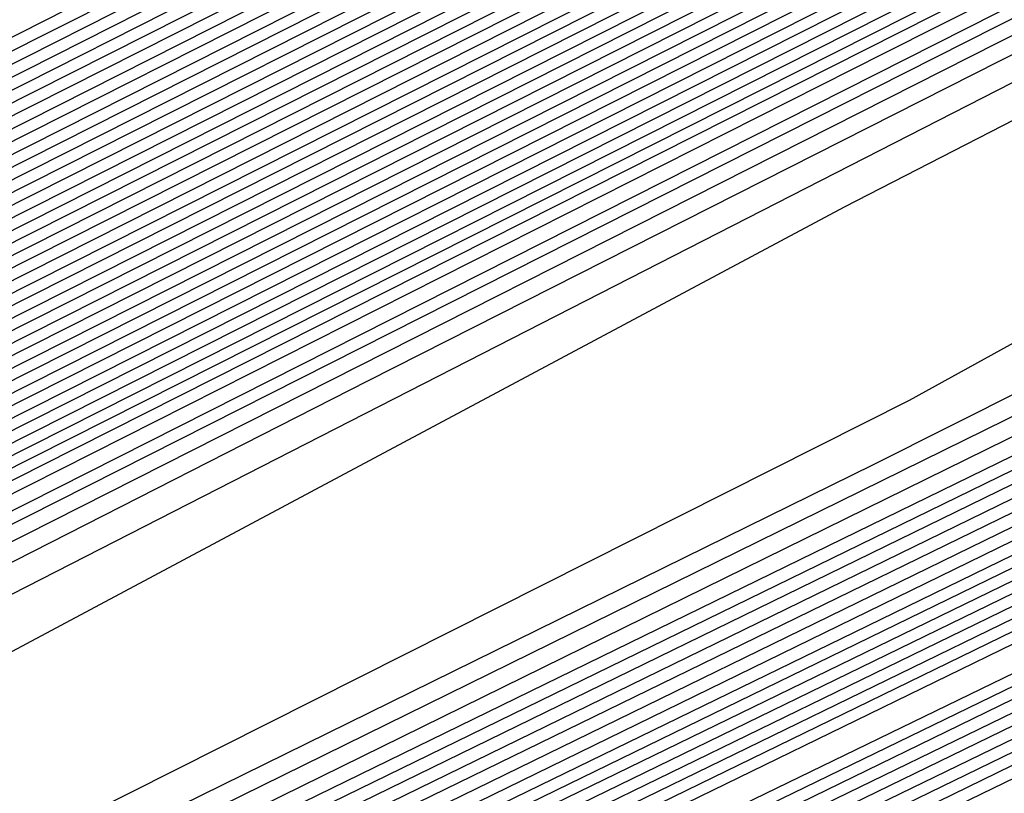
# Model space of a CAD drawing. Extents: x 3249832 to 3255657, y 13789405 to 13793316.
# Tile 494 of 656: x 3254738.053 to 3254739.323, y 13790598.949 to 13790599.946. Entities that reach past the tile are written whole.
import ezdxf

# ---------------------------------------------------------------- set-up
doc = ezdxf.new("R2010")
doc.units = 0
doc.header["$LTSCALE"] = 100
doc.header["$MEASUREMENT"] = 0
for name, color, linetype in [('GRATIO_CON', 10, 'CONTINUOUS'), ('GRATIO_ICON', 7, 'CONTINUOUS'), ('TARGETS_EAST', 7, 'CONTINUOUS')]:
    doc.layers.add(name, color=color, linetype=linetype)

# ---------------------------------------------------------------- blocks, each defined once
blk = doc.blocks.new('Gratio_032316_contours')
at = {"layer": 'GRATIO_CON', "color": 1, "linetype": 'Continuous', "flags": 128}
for points in [[(3254642.139, 13790551.7053), (3254660.6124, 13790560.6687), (3254682.3072, 13790571.2723), (3254700.7352, 13790580.305), (3254711.0317, 13790585.3564), (3254714.825, 13790587.2199), (3254715.3665, 13790587.4896), (3254715.3659, 13790587.4937), (3254715.3657, 13790587.4969), (3254715.3666, 13790587.4975), (3254715.9081, 13790587.7572), (3254719.6861, 13790589.589), (3254729.9352, 13790594.5687), (3254748.2689, 13790603.4881), (3254769.8147, 13790614.0012), (3254788.079, 13790622.9777)], [(3254643.9573, 13790552.6097), (3254661.9705, 13790561.3498), (3254683.1246, 13790571.6892), (3254701.0934, 13790580.4969), (3254711.1333, 13790585.4226), (3254714.8321, 13790587.2398), (3254715.3601, 13790587.5029), (3254715.3596, 13790587.5069), (3254715.3595, 13790587.5098), (3254715.3603, 13790587.5104), (3254715.8805, 13790587.7597), (3254719.5093, 13790589.5191), (3254729.3537, 13790594.3022), (3254746.9632, 13790602.8693), (3254767.6581, 13790612.9672), (3254785.2011, 13790621.5892)], [(3254645.7757, 13790553.5142), (3254663.3285, 13790562.0309), (3254683.9419, 13790572.1067), (3254701.4513, 13790580.6909), (3254711.2342, 13790585.4933), (3254714.8385, 13790587.2659), (3254715.3542, 13790587.5212), (3254715.853, 13790587.7617), (3254719.3325, 13790589.4492), (3254728.7721, 13790594.0356), (3254745.6576, 13790602.2505), (3254765.5015, 13790611.9331), (3254782.3232, 13790620.2006)], [(3254647.5941, 13790554.4186), (3254664.6865, 13790562.712), (3254684.7593, 13790572.5235), (3254701.8095, 13790580.8826), (3254711.336, 13790585.5591), (3254714.8458, 13790587.2852), (3254715.348, 13790587.5339), (3254715.8254, 13790587.7641), (3254719.1557, 13790589.3793), (3254728.1905, 13790593.7691), (3254744.3519, 13790601.6317), (3254763.3449, 13790610.8991), (3254779.4453, 13790618.8121)], [(3254651.2308, 13790556.2274), (3254667.4026, 13790564.0741), (3254686.3942, 13790573.3572), (3254702.526, 13790581.266), (3254711.5395, 13790585.6907), (3254714.8603, 13790587.3239), (3254715.3355, 13790587.5594), (3254715.7702, 13790587.7691), (3254718.8022, 13790589.2396), (3254727.0274, 13790593.236), (3254741.7406, 13790600.3941), (3254759.0318, 13790608.8311), (3254773.6894, 13790616.035)], [(3254653.0492, 13790557.1319), (3254668.7606, 13790564.7552), (3254687.2116, 13790573.774), (3254702.8843, 13790581.4577), (3254711.6412, 13790585.7564), (3254714.8676, 13790587.3433), (3254715.3293, 13790587.5721), (3254715.7426, 13790587.7716), (3254718.6254, 13790589.1697), (3254726.4458, 13790592.9695), (3254740.435, 13790599.7753), (3254756.8752, 13790607.7971), (3254770.8115, 13790614.6465), (3254778.5294, 13790618.5309)], [(3254646.2517, 13790553.9528), (3254654.8675, 13790558.0363), (3254670.1186, 13790565.4362), (3254688.0291, 13790574.1908), (3254703.2426, 13790581.6494), (3254711.743, 13790585.8222), (3254714.8749, 13790587.3627), (3254715.3231, 13790587.5848), (3254715.7151, 13790587.774), (3254718.4486, 13790589.0998), (3254725.8643, 13790592.703), (3254739.1294, 13790599.1565), (3254754.7186, 13790606.7631), (3254767.9336, 13790613.258), (3254775.252, 13790616.9413)], [(3254648.3232, 13790554.9771), (3254656.6859, 13790558.9407), (3254671.4766, 13790566.1173), (3254688.8465, 13790574.6076), (3254703.6008, 13790581.8411), (3254711.8447, 13790585.888), (3254714.8821, 13790587.382), (3254715.3169, 13790587.5976), (3254715.6875, 13790587.7765), (3254718.2718, 13790589.03), (3254725.2827, 13790592.4364), (3254737.8237, 13790598.5377), (3254752.562, 13790605.7291), (3254765.0557, 13790611.8694), (3254771.9746, 13790615.3518)], [(3254652.466, 13790557.0257), (3254660.3226, 13790560.7496), (3254674.1927, 13790567.4794), (3254690.4813, 13790575.4413), (3254704.3173, 13790582.2246), (3254712.0482, 13790586.0196), (3254714.8967, 13790587.4207), (3254715.3044, 13790587.623), (3254715.6323, 13790587.7815), (3254717.9183, 13790588.8903), (3254724.1196, 13790591.9033), (3254735.2124, 13790597.3001), (3254748.2489, 13790603.6611), (3254759.2998, 13790609.0924), (3254765.4198, 13790612.1726), (3254767.5973, 13790613.3706), (3254767.8046, 13790613.628), (3254767.8447, 13790613.807), (3254768.8446, 13790614.4523), (3254771.7623, 13790616.0293)], [(3254651.241, 13790556.5836), (3254654.5375, 13790558.0501), (3254662.141, 13790561.654), (3254675.5507, 13790568.1605), (3254691.2988, 13790575.8581), (3254704.6756, 13790582.4163), (3254712.1499, 13790586.0854), (3254714.904, 13790587.4401), (3254715.2982, 13790587.6357), (3254715.6047, 13790587.7839), (3254717.7415, 13790588.8204), (3254723.538, 13790591.6368), (3254733.9068, 13790596.6813), (3254746.0923, 13790602.627), (3254756.4219, 13790607.7038), (3254762.1424, 13790610.583), (3254764.1778, 13790611.7028), (3254764.3715, 13790611.9434), (3254764.4337, 13790612.1232), (3254765.5415, 13790612.8137), (3254768.7386, 13790614.5249), (3254774.566, 13790617.5186)], [(3254651.548, 13790556.8702), (3254653.3699, 13790557.6315), (3254656.6089, 13790559.0744), (3254663.9594, 13790562.5584), (3254676.9087, 13790568.8416), (3254692.1162, 13790576.2749), (3254705.0338, 13790582.608), (3254712.2517, 13790586.1512), (3254714.9112, 13790587.4594), (3254715.292, 13790587.6484), (3254715.5771, 13790587.7864), (3254717.5647, 13790588.7505), (3254722.9564, 13790591.3703), (3254732.6011, 13790596.0625), (3254743.9357, 13790601.593), (3254753.544, 13790606.3153), (3254758.865, 13790608.9934), (3254760.7582, 13790610.035), (3254760.9385, 13790610.2589), (3254761.0228, 13790610.4394), (3254762.2384, 13790611.1751), (3254765.7149, 13790613.0205), (3254772.0375, 13790616.2604)], [(3254678.2668, 13790569.5227), (3254692.9336, 13790576.6918), (3254705.3921, 13790582.7997), (3254712.3534, 13790586.217), (3254714.9185, 13790587.4788), (3254715.2858, 13790587.6612), (3254715.5496, 13790587.7889), (3254717.3879, 13790588.6807), (3254722.3749, 13790591.1037), (3254731.2955, 13790595.4436), (3254741.7791, 13790600.559), (3254750.666, 13790604.9267), (3254755.5876, 13790607.4038), (3254757.3387, 13790608.3672), (3254757.5054, 13790608.5743), (3254757.6118, 13790608.7556), (3254758.9353, 13790609.5366), (3254762.6912, 13790611.5161), (3254769.509, 13790615.0021), (3254777.6739, 13790619.1394)], [(3254680.9828, 13790570.8848), (3254694.5684, 13790577.5253), (3254706.1082, 13790583.1826), (3254712.556, 13790586.3474), (3254714.9315, 13790587.5159), (3254715.271, 13790587.6858), (3254715.2714, 13790587.6881), (3254715.2722, 13790587.6892), (3254715.2732, 13790587.689), (3254715.4944, 13790587.7945), (3254717.0344, 13790588.541), (3254721.2117, 13790590.5707), (3254728.6842, 13790594.206), (3254737.4659, 13790598.491), (3254744.9102, 13790602.1497), (3254749.0328, 13790604.2246), (3254750.4996, 13790605.0316), (3254750.6393, 13790605.2051), (3254750.7899, 13790605.388), (3254752.329, 13790606.2594), (3254756.6438, 13790608.5072), (3254764.4521, 13790612.4857), (3254773.7947, 13790617.2146)], [(3254682.3408, 13790571.5658), (3254695.3858, 13790577.9421), (3254706.4664, 13790583.3743), (3254712.6576, 13790586.4132), (3254714.9386, 13790587.5352), (3254715.2646, 13790587.6983), (3254715.2651, 13790587.7006), (3254715.2659, 13790587.7017), (3254715.267, 13790587.7016), (3254715.4668, 13790587.797), (3254716.8576, 13790588.4711), (3254720.6302, 13790590.3041), (3254727.3786, 13790593.5872), (3254735.3094, 13790597.457), (3254742.0323, 13790600.7611), (3254745.7554, 13790602.635), (3254747.0801, 13790603.3639), (3254747.2062, 13790603.5205), (3254747.379, 13790603.7042), (3254749.0259, 13790604.6209), (3254753.6201, 13790607.0028), (3254761.9237, 13790611.2275), (3254771.8551, 13790616.2521)], [(3254683.6989, 13790572.2469), (3254696.2032, 13790578.3589), (3254706.8246, 13790583.566), (3254712.7593, 13790586.4789), (3254714.9457, 13790587.5545), (3254715.2583, 13790587.7108), (3254715.2588, 13790587.7131), (3254715.2597, 13790587.7142), (3254715.2608, 13790587.7142), (3254715.4392, 13790587.7994), (3254716.6808, 13790588.4013), (3254720.0486, 13790590.0376), (3254726.0729, 13790592.9684), (3254733.1528, 13790596.423), (3254739.1543, 13790599.3726), (3254742.478, 13790601.0454), (3254743.6606, 13790601.6961), (3254743.7731, 13790601.8359), (3254743.968, 13790602.0204), (3254745.7228, 13790602.9823), (3254750.5964, 13790605.4984), (3254759.3952, 13790609.9692), (3254769.9155, 13790615.2897), (3254779.2011, 13790619.9784)], [(3254685.0569, 13790572.928), (3254697.0206, 13790578.7757), (3254707.1829, 13790583.7577), (3254712.8609, 13790586.5447), (3254714.9528, 13790587.5738), (3254715.2519, 13790587.7234), (3254715.2526, 13790587.7256), (3254715.2535, 13790587.7267), (3254715.2546, 13790587.7269), (3254715.4116, 13790587.8019), (3254716.504, 13790588.3314), (3254719.4671, 13790589.7711), (3254724.7673, 13790592.3496), (3254730.9962, 13790595.389), (3254736.2764, 13790597.9841), (3254739.2006, 13790599.4558), (3254740.241, 13790600.0283), (3254740.3401, 13790600.1513), (3254740.5571, 13790600.3366), (3254742.4197, 13790601.3437), (3254747.5727, 13790603.994), (3254756.8668, 13790608.711), (3254767.9759, 13790614.3273), (3254777.7802, 13790619.2776)], [(3254687.7729, 13790574.2901), (3254698.6554, 13790579.6094), (3254707.8993, 13790584.1411), (3254713.0642, 13790586.6762), (3254714.9671, 13790587.6123), (3254715.2393, 13790587.7484), (3254715.24, 13790587.7505), (3254715.241, 13790587.7518), (3254715.2422, 13790587.7521), (3254715.3565, 13790587.8068), (3254716.1504, 13790588.1917), (3254718.3039, 13790589.238), (3254722.156, 13790591.112), (3254726.683, 13790593.3209), (3254730.5206, 13790595.207), (3254732.6458, 13790596.2766), (3254733.4019, 13790596.6927), (3254733.4739, 13790596.7821), (3254733.7351, 13790596.969), (3254735.8135, 13790598.0666), (3254741.5253, 13790600.9852), (3254751.8099, 13790606.1945), (3254764.0967, 13790612.4024), (3254774.9383, 13790617.8759)], [(3254689.131, 13790574.9712), (3254699.4729, 13790580.0262), (3254708.2575, 13790584.3328), (3254713.1658, 13790586.742), (3254714.9742, 13790587.6316), (3254715.2329, 13790587.761), (3254715.2337, 13790587.763), (3254715.2348, 13790587.7643), (3254715.2359, 13790587.7648), (3254715.3289, 13790587.8092), (3254715.9737, 13790588.1218), (3254717.7224, 13790588.9714), (3254720.8504, 13790590.4932), (3254724.5264, 13790592.2869), (3254727.6426, 13790593.8185), (3254729.3684, 13790594.687), (3254729.9824, 13790595.0249), (3254730.0409, 13790595.0975), (3254730.3242, 13790595.2852), (3254732.5104, 13790596.428), (3254738.5016, 13790599.4807), (3254749.2814, 13790604.9363), (3254762.1571, 13790611.44), (3254773.5174, 13790617.1751)], [(3254690.489, 13790575.6522), (3254700.2903, 13790580.443), (3254708.6157, 13790584.5245), (3254713.2674, 13790586.8077), (3254714.9813, 13790587.6509), (3254715.2266, 13790587.7735), (3254715.2275, 13790587.7755), (3254715.2286, 13790587.7768), (3254715.2297, 13790587.7774), (3254715.3013, 13790587.8117), (3254715.7969, 13790588.0519), (3254717.1408, 13790588.7049), (3254719.5447, 13790589.8744), (3254722.3699, 13790591.2529), (3254724.7647, 13790592.4299), (3254726.091, 13790593.0974), (3254726.5629, 13790593.3571), (3254726.6078, 13790593.4129), (3254726.9132, 13790593.6014), (3254729.2072, 13790594.7894), (3254735.4779, 13790597.9763), (3254746.753, 13790603.6781), (3254760.2175, 13790610.4776), (3254772.0965, 13790616.4743)], [(3254691.847, 13790576.3333), (3254701.1077, 13790580.8598), (3254708.9739, 13790584.7162), (3254713.3691, 13790586.8735), (3254714.9885, 13790587.6701), (3254715.2202, 13790587.7861), (3254715.2212, 13790587.788), (3254715.2224, 13790587.7893), (3254715.2235, 13790587.79), (3254715.2737, 13790587.8141), (3254715.6201, 13790587.9821), (3254716.5592, 13790588.4384), (3254718.2391, 13790589.2556), (3254720.2133, 13790590.2189), (3254721.8868, 13790591.0414), (3254722.8136, 13790591.5079), (3254723.1433, 13790591.6893), (3254723.1747, 13790591.7283), (3254723.5023, 13790591.9176), (3254725.9041, 13790593.1509), (3254732.4543, 13790596.4719), (3254744.2245, 13790602.4199), (3254758.2779, 13790609.5152)], [(3254687.5981, 13790574.316), (3254694.5631, 13790577.6954), (3254702.7425, 13790581.6935), (3254709.6903, 13790585.0996), (3254713.5723, 13790587.005), (3254715.0027, 13790587.7087), (3254715.2076, 13790587.8111), (3254715.2155, 13790587.8162), (3254715.2646, 13790587.8408), (3254715.3952, 13790587.9046), (3254715.6275, 13790588.0179), (3254715.8997, 13790588.1512), (3254716.1297, 13790588.2654), (3254716.6303, 13790588.5199), (3254719.2939, 13790589.8681), (3254726.4082, 13790593.462), (3254739.168, 13790599.9031), (3254754.3988, 13790607.5903), (3254767.8337, 13790614.3719), (3254776.2164, 13790618.6078)], [(3254651.0069, 13790556.9616), (3254655.5123, 13790559.1072), (3254661.3217, 13790561.894), (3254668.1197, 13790565.1602), (3254674.8023, 13790568.3631), (3254680.0684, 13790570.8643), (3254683.1747, 13790572.3015), (3254685.6089, 13790573.4148), (3254689.4165, 13790575.2204), (3254695.9211, 13790578.3765), (3254703.5599, 13790582.1103), (3254710.0485, 13790585.2913), (3254713.674, 13790587.0708), (3254715.0098, 13790587.728), (3254715.2012, 13790587.8237), (3254715.5767, 13790588.0145), (3254718.1988, 13790589.3384), (3254725.3135, 13790592.9288), (3254738.0825, 13790599.3724), (3254753.3307, 13790607.0675), (3254766.7985, 13790613.8657), (3254775.2332, 13790618.1281)], [(3254651.9652, 13790557.4392), (3254656.6382, 13790559.6653), (3254662.6638, 13790562.5558), (3254669.7147, 13790565.9438), (3254676.6453, 13790569.2668), (3254682.1055, 13790571.8639), (3254685.3036, 13790573.3493), (3254687.6804, 13790574.4392), (3254691.2349, 13790576.1249), (3254697.2791, 13790579.0576), (3254704.3773, 13790582.5271), (3254710.4067, 13790585.483), (3254713.7756, 13790587.1366), (3254715.0169, 13790587.7472), (3254715.1948, 13790587.8363), (3254715.5637, 13790588.0238), (3254718.1399, 13790589.3246), (3254725.1298, 13790592.8522), (3254737.6771, 13790599.1838), (3254752.6727, 13790606.7516), (3254765.9448, 13790613.4511), (3254774.3039, 13790617.6754)], [(3254652.9236, 13790557.9168), (3254657.7641, 13790560.2233), (3254664.0059, 13790563.2177), (3254671.3097, 13790566.7274), (3254678.4883, 13790570.1706), (3254684.1427, 13790572.8635), (3254687.4325, 13790574.3972), (3254689.7518, 13790575.4635), (3254693.0532, 13790577.0293), (3254698.6371, 13790579.7386), (3254705.1948, 13790582.9439), (3254710.7649, 13790585.6747), (3254713.8772, 13790587.2023), (3254715.024, 13790587.7665), (3254715.1884, 13790587.8489), (3254715.5508, 13790588.0331), (3254718.0809, 13790589.3107), (3254724.9462, 13790592.7755), (3254737.2717, 13790598.9953), (3254752.0148, 13790606.4357), (3254765.0911, 13790613.0365), (3254773.3746, 13790617.2228)], [(3254651.3, 13790557.2133), (3254654.8403, 13790558.872), (3254660.0158, 13790561.3394), (3254666.6901, 13790564.5414), (3254674.4997, 13790568.2945), (3254682.1743, 13790571.9781), (3254688.2171, 13790574.8626), (3254691.6904, 13790576.4929), (3254693.8947, 13790577.5121), (3254696.69, 13790578.8381), (3254701.3532, 13790581.1008), (3254706.8296, 13790583.7776), (3254711.4814, 13790586.0581), (3254714.0805, 13790587.3339), (3254715.0382, 13790587.8051), (3254715.1756, 13790587.8741), (3254715.5248, 13790588.0517), (3254717.9631, 13790589.2831), (3254724.5788, 13790592.6221), (3254736.4608, 13790598.6182), (3254750.699, 13790605.8039), (3254763.3837, 13790612.2073), (3254771.5159, 13790616.3175)], [(3254652.1439, 13790557.6356), (3254655.7986, 13790559.3495), (3254661.1417, 13790561.8975), (3254668.0321, 13790565.2032), (3254676.0946, 13790569.078), (3254684.0173, 13790572.8819), (3254690.2542, 13790575.8622), (3254693.8193, 13790577.5407), (3254695.9661, 13790578.5364), (3254698.5083, 13790579.7426), (3254702.7112, 13790581.7819), (3254707.647, 13790584.1944), (3254711.8396, 13790586.2498), (3254714.1821, 13790587.3996), (3254715.0454, 13790587.8244), (3254715.1692, 13790587.8867), (3254715.5119, 13790588.061), (3254717.9042, 13790589.2693), (3254724.3952, 13790592.5454), (3254736.0554, 13790598.4297), (3254750.0411, 13790605.488), (3254762.53, 13790611.7927), (3254770.5866, 13790615.8649), (3254774.8217, 13790618.021)], [(3254692.2914, 13790576.8618), (3254695.9482, 13790578.5886), (3254698.0375, 13790579.5607), (3254700.3267, 13790580.647), (3254704.0693, 13790582.4629), (3254708.4644, 13790584.6112), (3254712.1978, 13790586.4415), (3254714.2838, 13790587.4654), (3254715.0525, 13790587.8436), (3254715.1628, 13790587.899), (3254715.1638, 13790587.9005), (3254715.1651, 13790587.902), (3254715.1662, 13790587.9033), (3254715.5018, 13790588.0733), (3254717.8471, 13790589.2573), (3254724.2124, 13790592.4695), (3254735.6502, 13790598.2414), (3254749.3832, 13790605.1722), (3254761.6763, 13790611.3781), (3254769.6572, 13790615.4123), (3254773.9041, 13790617.5743)], [(3254687.7034, 13790574.6894), (3254694.3286, 13790577.8614), (3254698.0771, 13790579.6365), (3254700.109, 13790580.5851), (3254702.1451, 13790581.5514), (3254705.4273, 13790583.144), (3254709.2818, 13790585.0281), (3254712.556, 13790586.6332), (3254714.3854, 13790587.5311), (3254715.0596, 13790587.8629), (3254715.1564, 13790587.9115), (3254715.1574, 13790587.913), (3254715.1587, 13790587.9145), (3254715.1597, 13790587.9158), (3254715.4888, 13790588.0826), (3254717.7882, 13790589.2435), (3254724.0287, 13790592.3929), (3254735.2448, 13790598.0529), (3254748.7253, 13790604.8563), (3254760.8226, 13790610.9635), (3254768.7279, 13790614.9597), (3254772.9866, 13790617.1276)], [(3254691.3894, 13790576.4969), (3254698.4029, 13790579.8606), (3254702.3349, 13790581.7322), (3254704.2518, 13790582.6337), (3254705.7818, 13790583.3603), (3254708.1433, 13790584.5061), (3254710.9167, 13790585.8617), (3254713.2724, 13790587.0166), (3254714.5887, 13790587.6627), (3254715.0738, 13790587.9014), (3254715.1436, 13790587.9366), (3254715.1446, 13790587.938), (3254715.1458, 13790587.9395), (3254715.1469, 13790587.941), (3254715.4628, 13790588.1013), (3254717.6703, 13790589.2159), (3254723.6614, 13790592.2395), (3254734.4339, 13790597.6758), (3254747.4094, 13790604.2245), (3254759.1152, 13790610.1344), (3254766.8692, 13790614.0544), (3254771.1515, 13790616.2343)], [(3254684.0695, 13790572.9958), (3254693.2324, 13790577.4007), (3254700.4401, 13790580.8601), (3254704.4638, 13790582.78), (3254706.3233, 13790583.658), (3254707.6001, 13790584.2647), (3254709.5014, 13790585.1872), (3254711.7343, 13790586.2788), (3254713.6314, 13790587.2092), (3254714.6921, 13790587.7304), (3254715.0837, 13790587.9238), (3254715.1405, 13790587.9531), (3254715.4499, 13790588.1105), (3254717.6114, 13790589.2021), (3254723.4777, 13790592.1629), (3254734.0285, 13790597.4873), (3254746.7515, 13790603.9086), (3254758.2615, 13790609.7198), (3254765.9399, 13790613.6018), (3254770.2339, 13790615.7876), (3254772.3576, 13790616.8983)], [(3254685.6645, 13790573.7793), (3254695.0754, 13790578.3044), (3254702.4773, 13790581.8597), (3254706.5928, 13790583.8279), (3254708.3947, 13790584.6823), (3254709.4185, 13790585.1691), (3254710.8594, 13790585.8683), (3254712.5517, 13790586.6956), (3254713.9896, 13790587.4009), (3254714.7937, 13790587.7962), (3254715.0908, 13790587.9432), (3254715.1341, 13790587.9658), (3254715.4369, 13790588.1198), (3254717.5524, 13790589.1883), (3254723.294, 13790592.0862), (3254733.6231, 13790597.2988), (3254746.0936, 13790603.5927), (3254757.4078, 13790609.3052), (3254765.0105, 13790613.1491), (3254769.3164, 13790615.3409), (3254771.4825, 13790616.4728)], [(3254687.2595, 13790574.5629), (3254696.9184, 13790579.2082), (3254704.5144, 13790582.8593), (3254708.7217, 13790584.8757), (3254710.4661, 13790585.7067), (3254711.2369, 13790586.0736), (3254712.2174, 13790586.5494), (3254713.3691, 13790587.1124), (3254714.3478, 13790587.5926), (3254714.8953, 13790587.862), (3254715.0978, 13790587.9625), (3254715.1276, 13790587.9785), (3254715.4239, 13790588.1292), (3254717.4935, 13790589.1745), (3254723.1104, 13790592.0095), (3254733.2176, 13790597.1102), (3254745.4357, 13790603.2768), (3254756.5541, 13790608.8906), (3254764.0812, 13790612.6965), (3254768.3988, 13790614.8943), (3254770.6075, 13790616.0472), (3254771.7108, 13790616.6657)], [(3254690.4495, 13790576.13), (3254700.6044, 13790581.0157), (3254708.5888, 13790584.8585), (3254712.9795, 13790586.9715), (3254714.609, 13790587.7553), (3254714.8736, 13790587.8824), (3254714.9335, 13790587.9115), (3254715.004, 13790587.9462), (3254715.0642, 13790587.9761), (3254715.0986, 13790587.9937), (3254715.112, 13790588.0013), (3254715.1148, 13790588.0038), (3254715.3979, 13790588.1479), (3254717.3756, 13790589.147), (3254722.743, 13790591.8562), (3254732.4068, 13790596.7332), (3254744.1198, 13790602.645), (3254754.8468, 13790608.0614), (3254762.2225, 13790611.7913), (3254766.5637, 13790614.0009), (3254768.8573, 13790615.1961), (3254770.0169, 13790615.8415), (3254770.6619, 13790616.237), (3254771.3382, 13790616.6417)], [(3254691.3246, 13790576.5671), (3254701.2561, 13790581.3455), (3254709.0349, 13790585.09), (3254713.3077, 13790587.1475), (3254714.8826, 13790587.9066), (3254715.1084, 13790588.0164), (3254715.3849, 13790588.1572), (3254717.3167, 13790589.1332), (3254722.5594, 13790591.7795), (3254732.0013, 13790596.5446), (3254743.4619, 13790602.3291), (3254753.9931, 13790607.6468), (3254761.2932, 13790611.3386), (3254765.6461, 13790613.5543), (3254767.9823, 13790614.7706), (3254769.17, 13790615.4294), (3254769.8305, 13790615.8319), (3254770.5233, 13790616.2441), (3254771.6468, 13790616.8582)], [(3254692.0922, 13790576.9523), (3254701.7295, 13790581.5891), (3254709.2424, 13790585.2057), (3254713.3647, 13790587.1907), (3254714.8842, 13790587.9231), (3254715.102, 13790588.0291), (3254715.3719, 13790588.1666), (3254717.2577, 13790589.1194), (3254722.3757, 13790591.7029), (3254731.5959, 13790596.3561), (3254742.804, 13790602.0133), (3254753.1394, 13790607.2322), (3254760.3638, 13790610.886), (3254764.7286, 13790613.1076), (3254767.1072, 13790614.345), (3254768.3231, 13790615.0173), (3254768.9992, 13790615.4268), (3254769.7083, 13790615.8466), (3254770.8588, 13790616.474), (3254772.2008, 13790617.2017)], [(3254683.086, 13790572.6396), (3254692.8597, 13790577.3375), (3254702.2029, 13790581.8327), (3254709.4499, 13790585.3213), (3254713.4218, 13790587.234), (3254714.8858, 13790587.9396), (3254715.0956, 13790588.0417), (3254715.359, 13790588.1759), (3254717.1988, 13790589.1056), (3254722.192, 13790591.6262), (3254731.1905, 13790596.1676), (3254742.1461, 13790601.6974), (3254752.2857, 13790606.8176), (3254759.4345, 13790610.4334), (3254763.811, 13790612.6609), (3254766.2321, 13790613.9195), (3254767.4761, 13790614.6052), (3254768.1678, 13790615.0216), (3254768.8934, 13790615.4491), (3254770.0708, 13790616.0899), (3254771.4446, 13790616.8335)], [(3254685.0376, 13790573.6106), (3254694.3948, 13790578.1075), (3254703.1496, 13790582.3192), (3254709.8648, 13790585.5517), (3254713.5359, 13790587.3196), (3254714.8889, 13790587.9721), (3254715.0828, 13790588.0668), (3254715.333, 13790588.1946), (3254717.0809, 13790589.0781), (3254721.8247, 13790591.4729), (3254730.3796, 13790595.7905), (3254740.8302, 13790601.0656), (3254750.5783, 13790605.9885), (3254757.5758, 13790609.5281), (3254761.9759, 13790611.7676), (3254764.482, 13790613.0684), (3254765.7823, 13790613.781), (3254766.5051, 13790614.2114), (3254767.2635, 13790614.6541), (3254768.4947, 13790615.3216), (3254769.9322, 13790616.0971), (3254771.1334, 13790616.7816)], [(3254686.0134, 13790574.0961), (3254695.1623, 13790578.4926), (3254703.623, 13790582.5627), (3254710.0723, 13790585.6672), (3254713.5929, 13790587.3627), (3254714.8905, 13790587.9885), (3254715.0765, 13790588.0794), (3254715.32, 13790588.2039), (3254717.022, 13790589.0643), (3254721.641, 13790591.3962), (3254729.9742, 13790595.602), (3254740.1723, 13790600.7497), (3254749.7246, 13790605.5739), (3254756.6465, 13790609.0755), (3254761.0584, 13790611.3209), (3254763.6069, 13790612.6429), (3254764.9354, 13790613.3689), (3254765.6738, 13790613.8062), (3254766.4486, 13790614.2565), (3254767.7067, 13790614.9375), (3254769.176, 13790615.729), (3254770.4045, 13790616.4267), (3254771.0551, 13790616.8757), (3254771.2495, 13790617.1191)], [(3254686.9892, 13790574.5817), (3254695.9299, 13790578.8778), (3254704.0964, 13790582.8062), (3254710.2798, 13790585.7827), (3254713.65, 13790587.4058), (3254714.8921, 13790588.0049), (3254715.0701, 13790588.092), (3254715.307, 13790588.2133), (3254716.963, 13790589.0505), (3254721.4573, 13790591.3195), (3254729.5688, 13790595.4135), (3254739.5144, 13790600.4338), (3254748.8709, 13790605.1593)], [(3254687.965, 13790575.0672), (3254696.6974, 13790579.2629), (3254704.5698, 13790583.0496), (3254710.4873, 13790585.8981), (3254713.707, 13790587.4489), (3254714.8937, 13790588.0213), (3254715.0637, 13790588.1046), (3254715.2941, 13790588.2226), (3254716.9041, 13790589.0367), (3254721.2737, 13790591.2429), (3254729.1633, 13790595.2249), (3254738.8565, 13790600.1179), (3254748.0172, 13790604.7447)], [(3254689.9166, 13790576.0383), (3254698.2325, 13790580.0332), (3254705.5166, 13790583.5369), (3254710.9023, 13790586.1303), (3254714.0382, 13790587.647), (3254716.632, 13790588.9334), (3254720.906, 13790591.0888), (3254728.3524, 13790594.8476), (3254737.5406, 13790599.4861), (3254746.3098, 13790603.9155)], [(3254690.8924, 13790576.5238), (3254699.0001, 13790580.4183), (3254705.9899, 13790583.7804), (3254711.1098, 13790586.2458), (3254714.0887, 13790587.6869), (3254716.581, 13790588.9235), (3254720.7224, 13790591.0121), (3254727.947, 13790594.6591), (3254736.8827, 13790599.1702), (3254745.4561, 13790603.5009)], [(3254691.8683, 13790577.0094), (3254699.7676, 13790580.8035), (3254706.4633, 13790584.0239), (3254711.3173, 13790586.3613), (3254714.1392, 13790587.7268), (3254716.5301, 13790588.9136), (3254720.5388, 13790590.9355), (3254727.5416, 13790594.4706), (3254736.2248, 13790598.8543), (3254744.6024, 13790603.0863), (3254751.0704, 13790606.3597)], [(3254684.5147, 13790573.5023), (3254692.8441, 13790577.4949), (3254700.5352, 13790581.1886), (3254706.9367, 13790584.2674), (3254711.5248, 13790586.4768), (3254714.1897, 13790587.7666), (3254716.4792, 13790588.9036), (3254720.3552, 13790590.8588), (3254727.1361, 13790594.2821), (3254735.5669, 13790598.5384), (3254743.7487, 13790602.6718), (3254750.1411, 13790605.9071)], [(3254686.5494, 13790574.5139), (3254694.7957, 13790578.466), (3254702.0703, 13790581.9589), (3254707.8835, 13790584.7544), (3254711.9397, 13790586.7079), (3254714.2907, 13790587.8464), (3254716.3774, 13790588.8837), (3254719.9879, 13790590.7055), (3254726.3253, 13790593.905), (3254734.251, 13790597.9066), (3254742.0413, 13790601.8426), (3254748.2824, 13790605.0018)], [(3254687.5668, 13790575.0197), (3254695.7715, 13790578.9516), (3254702.8378, 13790582.344), (3254708.3569, 13790584.9979), (3254712.1472, 13790586.8234), (3254714.3412, 13790587.8862), (3254716.3265, 13790588.8738), (3254719.8043, 13790590.6289), (3254725.9199, 13790593.7165), (3254733.5931, 13790597.5908), (3254741.1877, 13790601.428), (3254747.3531, 13790604.5492)], [(3254688.5842, 13790575.5255), (3254696.7473, 13790579.4371), (3254703.6054, 13790582.7292), (3254708.8303, 13790585.2414), (3254712.3547, 13790586.9389), (3254714.3917, 13790587.9261), (3254716.2755, 13790588.8639), (3254719.6207, 13790590.5522), (3254725.5145, 13790593.528), (3254732.9352, 13790597.2749), (3254740.334, 13790601.0134), (3254746.4237, 13790604.0966)], [(3254689.6015, 13790576.0313), (3254697.7231, 13790579.9226), (3254704.3729, 13790583.1143), (3254709.3036, 13790585.4849), (3254712.5622, 13790587.0544), (3254714.4422, 13790587.966), (3254716.2246, 13790588.8539), (3254719.4371, 13790590.4756), (3254725.1091, 13790593.3394), (3254732.2773, 13790596.959), (3254739.4803, 13790600.5988), (3254745.4944, 13790603.644)], [(3254691.6363, 13790577.0429), (3254699.6748, 13790580.8937), (3254705.908, 13790583.8846), (3254710.2504, 13790585.9718), (3254712.9771, 13790587.2855), (3254714.5432, 13790588.0457), (3254716.1228, 13790588.834), (3254719.0698, 13790590.3223), (3254724.2982, 13790592.9624), (3254730.9614, 13790596.3272), (3254737.7729, 13790599.7696), (3254743.6357, 13790602.7387), (3254748.2126, 13790605.0675)], [(3254692.6536, 13790577.5487), (3254700.6506, 13790581.3793), (3254706.6756, 13790584.2697), (3254710.7238, 13790586.2153), (3254713.1846, 13790587.401), (3254714.5937, 13790588.0856), (3254716.0719, 13790588.8241), (3254718.8862, 13790590.2456), (3254723.8928, 13790592.7739), (3254730.3035, 13790596.0113), (3254736.9192, 13790599.355), (3254742.7064, 13790602.2861), (3254747.295, 13790604.6208)]]:
    blk.add_lwpolyline(points, dxfattribs=at)
at = {"layer": 'GRATIO_CON', "color": 5, "linetype": 'Continuous', "flags": 128}
for points in [[(3254645.4599, 13790553.036), (3254663.069, 13790561.7623), (3254683.7862, 13790571.9554), (3254701.3959, 13790580.5965), (3254711.2365, 13790585.4241), (3254714.8618, 13790587.205), (3254715.3792, 13790587.4629), (3254715.3785, 13790587.4674), (3254715.3782, 13790587.4709), (3254715.379, 13790587.4719), (3254715.9133, 13790587.7279), (3254719.64, 13790589.5343), (3254729.7495, 13790594.4457), (3254747.8375, 13790603.2357), (3254769.1201, 13790613.5531), (3254787.2186, 13790622.2657)], [(3254649.9599, 13790555.2348), (3254666.4373, 13790563.4004), (3254685.823, 13790572.9383), (3254702.301, 13790581.0241), (3254711.5092, 13790585.5415), (3254714.9015, 13790587.208), (3254715.3856, 13790587.4496), (3254715.3848, 13790587.4542), (3254715.3844, 13790587.458), (3254715.3852, 13790587.4591), (3254715.9013, 13790587.7061), (3254719.4996, 13790589.4499), (3254729.2606, 13790594.1916), (3254746.7248, 13790602.6782), (3254767.2733, 13790612.6396), (3254784.7474, 13790621.0516)], [(3254645.8078, 13790553.0477), (3254654.4599, 13790557.4337), (3254669.8056, 13790565.0385), (3254687.8597, 13790573.9222), (3254703.2055, 13790581.4548), (3254711.7805, 13790585.6657), (3254714.9395, 13790587.2206), (3254715.3915, 13790587.4448), (3254715.8892, 13790587.6839), (3254719.3592, 13790589.3654), (3254728.7717, 13790593.9374), (3254745.612, 13790602.1206), (3254765.4264, 13790611.7261), (3254782.2763, 13790619.8376)], [(3254650.9146, 13790555.5543), (3254658.9599, 13790559.6325), (3254673.1739, 13790566.6765), (3254689.8966, 13790574.9051), (3254704.1107, 13790581.8824), (3254712.0533, 13790585.783), (3254714.9794, 13790587.2235), (3254715.3982, 13790587.4313), (3254715.8776, 13790587.6614), (3254719.2191, 13790589.2805), (3254728.2829, 13790593.683), (3254744.4993, 13790601.563), (3254763.5796, 13790610.8126), (3254779.8051, 13790618.6235)], [(3254649.0895, 13790554.2614), (3254654.3182, 13790556.9458), (3254657.5919, 13790558.6919), (3254661.1283, 13790560.5677), (3254667.9599, 13790564.0302), (3254679.9106, 13790569.9526), (3254693.9704, 13790576.8709), (3254705.921, 13790582.737), (3254712.5988, 13790586.0165), (3254715.0585, 13790587.2285), (3254715.4093, 13790587.4057), (3254715.4091, 13790587.4086), (3254715.4097, 13790587.4091), (3254715.4114, 13790587.4072), (3254715.8544, 13790587.617), (3254718.939, 13790589.1106), (3254727.3053, 13790593.1741), (3254742.2739, 13790600.4477), (3254759.8859, 13790608.9855), (3254774.8628, 13790616.1954)], [(3254652.9316, 13790556.1611), (3254659.0279, 13790559.2737), (3254662.7531, 13790561.2358), (3254666.2352, 13790563.0744), (3254672.4599, 13790566.2291), (3254683.2789, 13790571.5906), (3254696.0073, 13790577.8537), (3254706.8262, 13790583.1644), (3254712.8717, 13790586.1333), (3254715.0984, 13790587.2306), (3254715.416, 13790587.3911), (3254715.416, 13790587.3939), (3254715.4167, 13790587.3946), (3254715.4184, 13790587.393), (3254715.843, 13790587.5942), (3254718.799, 13790589.0255), (3254726.8166, 13790592.9197), (3254741.1612, 13790599.8901), (3254758.039, 13790608.072), (3254772.3917, 13790614.9813)], [(3254648.5889, 13790553.912), (3254656.7738, 13790558.0608), (3254663.7375, 13790561.6017), (3254667.9142, 13790563.7796), (3254671.342, 13790565.581), (3254676.9599, 13790568.4279), (3254686.6472, 13790573.2286), (3254698.0442, 13790578.8366), (3254707.7315, 13790583.5918), (3254713.1445, 13790586.2502), (3254715.1383, 13790587.2327), (3254715.4228, 13790587.3765), (3254715.4229, 13790587.3793), (3254715.4236, 13790587.3802), (3254715.4253, 13790587.3788), (3254715.8315, 13790587.5713), (3254718.659, 13790588.9404), (3254726.3278, 13790592.6653), (3254740.0485, 13790599.3324), (3254756.1922, 13790607.1585), (3254769.9205, 13790613.7673), (3254777.6832, 13790617.4194)], [(3254651.4104, 13790555.3035), (3254660.616, 13790559.9605), (3254668.4472, 13790563.9297), (3254673.0754, 13790566.3235), (3254676.4489, 13790568.0877), (3254681.4599, 13790570.6267), (3254690.0155, 13790574.8666), (3254700.0811, 13790579.8195), (3254708.6367, 13790584.0191), (3254713.4173, 13790586.367), (3254715.1783, 13790587.2348), (3254715.4296, 13790587.362), (3254715.4297, 13790587.3647), (3254715.4306, 13790587.3657), (3254715.4323, 13790587.3646), (3254715.8201, 13790587.5485), (3254718.5189, 13790588.8554), (3254725.8391, 13790592.4108), (3254738.9357, 13790598.7748), (3254754.3453, 13790606.2449), (3254767.4494, 13790612.5532), (3254774.8722, 13790616.0455)]]:
    blk.add_lwpolyline(points, dxfattribs=at)
at = {"layer": 'GRATIO_ICON', "color": 7, "linetype": 'Continuous', "flags": 128}
for points in [[(3254649.4124, 13790555.323), (3254666.0445, 13790563.393), (3254685.5768, 13790572.9403), (3254702.1678, 13790581.0743), (3254711.4377, 13790585.6249), (3254714.8531, 13790587.3046), (3254715.3418, 13790587.5467), (3254715.7978, 13790587.7666), (3254718.979, 13790589.3094), (3254727.609, 13790593.5026), (3254743.0463, 13790601.0129), (3254761.1884, 13790609.8651), (3254776.5674, 13790617.4236)], [(3254650.3946, 13790556.0014), (3254658.5043, 13790559.8452), (3254672.8347, 13790566.7984), (3254689.6639, 13790575.0245), (3254703.9591, 13790582.0328), (3254711.9464, 13790585.9538), (3254714.8894, 13790587.4014), (3254715.3107, 13790587.6103), (3254715.6599, 13790587.779), (3254718.095, 13790588.9601), (3254724.7011, 13790592.1699), (3254736.5181, 13790597.9189), (3254750.4054, 13790604.6951), (3254762.1777, 13790610.4809), (3254768.6972, 13790613.7622), (3254771.0169, 13790615.0384), (3254771.2377, 13790615.3126)], [(3254679.6248, 13790570.2037), (3254693.751, 13790577.1084), (3254705.75, 13790582.9909), (3254712.4544, 13790586.2816), (3254714.9243, 13790587.4967), (3254715.2773, 13790587.6732), (3254715.2777, 13790587.6756), (3254715.2784, 13790587.6767), (3254715.2794, 13790587.6764), (3254715.5219, 13790587.7921), (3254717.2111, 13790588.6109), (3254721.7933, 13790590.8372), (3254729.9899, 13790594.8248), (3254739.6225, 13790599.525), (3254747.7881, 13790603.5382), (3254752.3102, 13790605.8142), (3254753.9192, 13790606.6994), (3254754.0723, 13790606.8897), (3254754.2009, 13790607.0718), (3254755.6321, 13790607.898), (3254759.6675, 13790610.0116), (3254766.9806, 13790613.7439), (3254775.7343, 13790618.177)], [(3254686.4149, 13790573.609), (3254697.838, 13790579.1925), (3254707.5411, 13790583.9494), (3254712.9625, 13790586.6105), (3254714.96, 13790587.593), (3254715.2456, 13790587.7359), (3254715.2463, 13790587.7381), (3254715.2473, 13790587.7393), (3254715.2484, 13790587.7395), (3254715.384, 13790587.8043), (3254716.3272, 13790588.2615), (3254718.8855, 13790589.5045), (3254723.4617, 13790591.7308), (3254728.8396, 13790594.355), (3254733.3985, 13790596.5955), (3254735.9232, 13790597.8662), (3254736.8215, 13790598.3605), (3254736.907, 13790598.4667), (3254737.1461, 13790598.6528), (3254739.1166, 13790599.7051), (3254744.549, 13790602.4896), (3254754.3383, 13790607.4528), (3254766.0363, 13790613.3649), (3254776.3593, 13790618.5768)], [(3254685.7798, 13790573.4116), (3254693.205, 13790577.0144), (3254701.9251, 13790581.2767), (3254709.3321, 13790584.9079), (3254713.4707, 13790586.9393), (3254714.9956, 13790587.6894), (3254715.2139, 13790587.7986), (3254715.2149, 13790587.8005), (3254715.2162, 13790587.8019), (3254715.2173, 13790587.8026), (3254715.2461, 13790587.8166), (3254715.4433, 13790587.9122), (3254715.9777, 13790588.1718), (3254716.9333, 13790588.637), (3254718.0552, 13790589.1862), (3254719.0038, 13790589.6573), (3254719.8847, 13790590.1096), (3254722.5847, 13790591.4891), (3254729.4359, 13790594.9632), (3254741.6976, 13790601.1604), (3254756.3385, 13790608.5526), (3254769.2546, 13790615.0727), (3254777.3138, 13790619.1453)], [(3254650.456, 13790556.7909), (3254653.8819, 13790558.3944), (3254658.8899, 13790560.7814), (3254665.348, 13790563.8795), (3254672.9047, 13790567.5109), (3254680.3313, 13790571.0744), (3254686.1799, 13790573.8631), (3254689.5614, 13790575.445), (3254691.8232, 13790576.4878), (3254694.8716, 13790577.9337), (3254699.9952, 13790580.4197), (3254706.0122, 13790583.3608), (3254711.1231, 13790585.8664), (3254713.9789, 13790587.2681), (3254715.0311, 13790587.7858), (3254715.182, 13790587.8615), (3254715.5378, 13790588.0424), (3254718.022, 13790589.2969), (3254724.7625, 13790592.6988), (3254736.8662, 13790598.8068), (3254751.3569, 13790606.1198), (3254764.2374, 13790612.6219), (3254772.4452, 13790616.7702)], [(3254689.5464, 13790575.5932), (3254696.3658, 13790578.861), (3254700.206, 13790580.6843), (3254702.1804, 13790581.6094), (3254703.9634, 13790582.4559), (3254706.7853, 13790583.8251), (3254710.0993, 13790585.4449), (3254712.9142, 13790586.8249), (3254714.487, 13790587.5969), (3254715.0667, 13790587.8821), (3254715.15, 13790587.924), (3254715.151, 13790587.9255), (3254715.1523, 13790587.927), (3254715.1533, 13790587.9284), (3254715.4758, 13790588.0919), (3254717.7293, 13790589.2297), (3254723.845, 13790592.3162), (3254734.8393, 13790597.8643), (3254748.0673, 13790604.5404), (3254759.9689, 13790610.549), (3254767.7985, 13790614.507), (3254772.069, 13790616.681)], [(3254652.4307, 13790556.1481), (3254656.0215, 13790558.061), (3254663.4599, 13790561.8314), (3254676.5423, 13790568.3146), (3254691.9335, 13790575.888), (3254705.0159, 13790582.3099), (3254712.3263, 13790585.9001), (3254715.0195, 13790587.2261), (3254715.4051, 13790587.4175), (3254715.8661, 13790587.6387), (3254719.079, 13790589.1955), (3254727.7941, 13790593.4286), (3254743.3866, 13790601.0054), (3254761.7327, 13790609.8991), (3254777.334, 13790617.4094)], [(3254688.8545, 13790575.3465), (3254698.7614, 13790580.112), (3254706.5516, 13790583.8589), (3254710.8506, 13790585.9236), (3254712.5376, 13790586.731), (3254713.0553, 13790586.9782), (3254713.5756, 13790587.2308), (3254714.1868, 13790587.5298), (3254714.7063, 13790587.7849), (3254714.9972, 13790587.9284), (3254715.1051, 13790587.9822), (3254715.1213, 13790587.9913), (3254715.4109, 13790588.1386), (3254717.4346, 13790589.1608), (3254722.9267, 13790591.9329), (3254732.8122, 13790596.9217), (3254744.7777, 13790602.9609), (3254755.7004, 13790608.476), (3254763.1518, 13790612.2439), (3254767.4812, 13790614.4476), (3254769.7324, 13790615.6217), (3254770.8638, 13790616.2536), (3254771.4933, 13790616.6422)], [(3254684.0618, 13790573.1252), (3254693.6273, 13790577.7228), (3254702.6763, 13790582.0764), (3254709.6574, 13790585.437), (3254713.4789, 13790587.2772), (3254714.8874, 13790587.9561), (3254715.0892, 13790588.0544), (3254715.346, 13790588.1853), (3254717.1399, 13790589.0918), (3254722.0083, 13790591.5495), (3254730.785, 13790595.979), (3254741.4882, 13790601.3815), (3254751.432, 13790606.4031), (3254758.5051, 13790609.9807), (3254762.8935, 13790612.2142), (3254765.357, 13790613.4939), (3254766.6292, 13790614.1931), (3254767.3365, 13790614.6165), (3254768.0785, 13790615.0516), (3254769.2828, 13790615.7057), (3254770.6884, 13790616.4653), (3254771.8624, 13790617.1365)], [(3254688.9408, 13790575.5527), (3254697.465, 13790579.6481), (3254705.0432, 13790583.2935), (3254710.6948, 13790586.0147), (3254713.9877, 13790587.6072), (3254716.6829, 13790588.9434), (3254721.0897, 13790591.1654), (3254728.7578, 13790595.0362), (3254738.1985, 13790599.802), (3254747.1635, 13790604.3301)], [(3254685.532, 13790574.0081), (3254693.8199, 13790577.9805), (3254701.3027, 13790581.5737), (3254707.4101, 13790584.5109), (3254711.7322, 13790586.5924), (3254714.2402, 13790587.8065), (3254716.4283, 13790588.8937), (3254720.1716, 13790590.7822), (3254726.7307, 13790594.0935), (3254734.909, 13790598.2225), (3254742.895, 13790602.2572), (3254749.2118, 13790605.4545)], [(3254690.6189, 13790576.5371), (3254698.699, 13790580.4082), (3254705.1405, 13790583.4994), (3254709.777, 13790585.7284), (3254712.7697, 13790587.17), (3254714.4927, 13790588.0059), (3254716.1737, 13790588.844), (3254719.2534, 13790590.3989), (3254724.7036, 13790593.1509), (3254731.6194, 13790596.6431), (3254738.6266, 13790600.1842), (3254744.5651, 13790603.1913), (3254749.1301, 13790605.5142)]]:
    blk.add_lwpolyline(points, dxfattribs=at)

msp = doc.modelspace()

# ---------------------------------------------------------------- block references
at = {"layer": 'TARGETS_EAST'}
msp.add_blockref('Gratio_032316_contours', (0, 0), dxfattribs=at)

doc.saveas('drawing.dxf')
